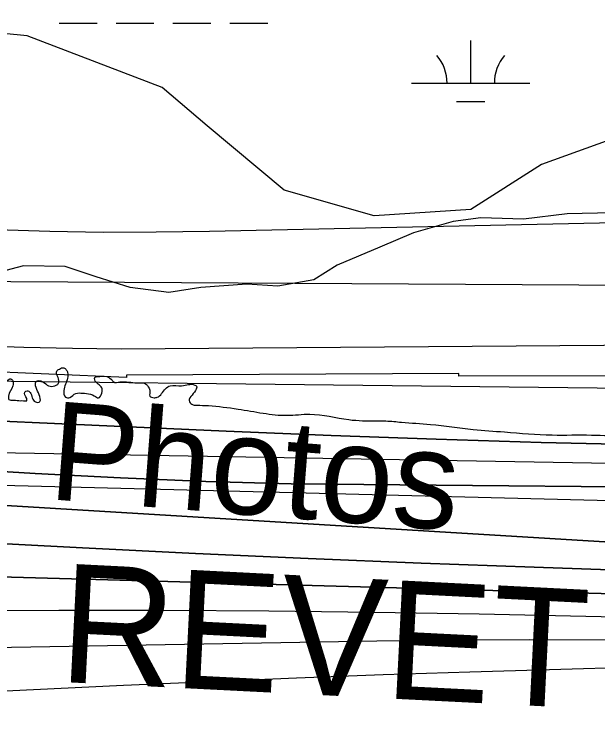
# Model space of a CAD drawing. Extents: x 3445503 to 3483459, y 540493 to 566012.
# Drawn here: x 3465896 to 3466388, y 552367 to 552974 of the extents above; entities that cross this region are included whole.
import ezdxf

# ---------------------------------------------------------------- set-up
doc = ezdxf.new("R2010")
doc.units = 0
for name, color, linetype in [('V-RIVR-EDGE', 7, 'Continuous'), ('V-RIVR-IDEN', 7, 'Continuous'), ('V-RRAP-RVMT', 7, 'Continuous'), ('V-RRAP-RVMT-IDEN', 7, 'Continuous'), ('V-SITE-VEGE', 7, 'Continuous'), ('V-TOPO-DPTH', 7, 'Continuous'), ('V-TOPO-MAJR', 7, 'Continuous'), ('V-TOPO-MINR', 7, 'Continuous'), ('V-TOPO-WATR', 7, 'Continuous'), ('V-WETL-SWMP', 7, 'Continuous')]:
    doc.layers.add(name, color=color, linetype=linetype)

msp = doc.modelspace()

# ---------------------------------------------------------------- linework, layer by layer
at = {"layer": 'V-RIVR-EDGE'}
for points in [[(3466309.38, 552621.96), (3466349.7, 552619.42), (3466382.73, 552619.34), (3466411.93, 552618.58), (3466431.74, 552619.22), (3466456.43, 552621.25), (3466478.34, 552625.36), (3466500.25, 552626.35), (3466524.24, 552628.03), (3466536.75, 552627.65), (3466565.61, 552631.75), (3466586.13, 552632.4), (3466600.73, 552633.75), (3466616.03, 552634.41), (3466639.32, 552633.66), (3466653.57, 552633.62), (3466663.66, 552636.38), (3466670.96, 552636.71), (3466676.52, 552638.08), (3466689.38, 552636.31), (3466713.37, 552637.3), (3466728.67, 552638.65), (3466733.54, 552639.33), (3466741.19, 552639.31), (3466744.67, 552640.35), (3466765.88, 552643.43), (3466811.08, 552646.79), (3466822.21, 552647.81), (3466836.47, 552652.29), (3466848.28, 552649.83), (3466872.26, 552647.68), (3466895.55, 552644.84), (3466925.79, 552644.07), (3466966.46, 552642.93), (3466982.79, 552640.8), (3467002.6, 552635.19), (3467043.6, 552627.1), (3467061.67, 552625.66), (3467070.71, 552626.68), (3467078.71, 552629.09), (3467090.2, 552637.06), (3467099.25, 552641.56), (3467116.3, 552647.43), (3467156.66, 552659.15), (3467180.3, 552663.26), (3467190.05, 552666.71), (3467215.1, 552674.64), (3467224.5, 552681.23), (3467241.91, 552694.05), (3467256.19, 552704.44), (3467275.69, 552716.56), (3467305.63, 552735.6), (3467327.56, 552748.41), (3467352.29, 552766.43), (3467374.58, 552781.67), (3467388.85, 552788.24), (3467399.64, 552795.86), (3467402.78, 552801.76), (3467413.91, 552804.17), (3467419.48, 552807.63), (3467425.41, 552815.26), (3467432.37, 552818.72), (3467446.3, 552824.94), (3467466.13, 552834.63), (3467483.88, 552840.5), (3467499.18, 552841.5), (3467510.65, 552844.25), (3467520.05, 552847.71), (3467524.58, 552850.48), (3467538.49, 552854.96), (3467570.83, 552859.75), (3467609.08, 552864.17), (3467645.6, 552868.95), (3467670.28, 552869.58), (3467689.75, 552871.27), (3467696.01, 552871.26), (3467706.09, 552869.84), (3467716.52, 552869.47), (3467730.42, 552869.09), (3467744.68, 552872.18), (3467757.2, 552874.93), (3467768.33, 552874.9), (3467789.87, 552871.37), (3467862.18, 552872.93), (3467905.63, 552870.04), (3467943.49, 552856.05), (3467982.02, 552836.13), (3468014.64, 552810.68), (3468040.66, 552789.06), (3468070.15, 552766.39), (3468095.14, 552752.42), (3468129.53, 552738.43), (3468159.75, 552729.32), (3468202.15, 552725.39), (3468241.43, 552724.6), (3468263.67, 552723.5), (3468284.52, 552718.58), (3468310.55, 552700.09), (3468339.35, 552679.86), (3468348.37, 552674.28), (3468371.31, 552670.05), (3468394.95, 552672.07), (3468423.11, 552672.35), (3468450.57, 552670.55), (3468476.29, 552670.83), (3468493.33, 552672.18), (3468516.29, 552677.34), (3468541.34, 552687.36), (3468560.14, 552697.74), (3468569.53, 552699.45), (3468577.18, 552699.09), (3468586.55, 552693.15), (3468603.19, 552676.08), (3468627.15, 552664.55), (3468668.51, 552659.93), (3468712.66, 552659.12), (3468729.7, 552662.56), (3468746.74, 552667.38), (3468759.96, 552668.39), (3468773.15, 552661.75), (3468796.05, 552642.92), (3468815.14, 552632.1), (3468834.58, 552620.23), (3468847.09, 552617.42), (3468885.66, 552611.42), (3468924.92, 552605.06), (3468947.86, 552603.27), (3468956.91, 552605.33), (3468965.96, 552610.87), (3468970.84, 552616.42), (3468974.66, 552616.41), (3468976.73, 552609.8), (3468983.64, 552592.05), (3468990.57, 552583.69), (3469002.72, 552573.23), (3469014.52, 552565.91), (3469022.16, 552563.11), (3469029.11, 552562.39), (3469038.49, 552560.63), (3469047.86, 552555.39), (3469053.77, 552553.29), (3469073.92, 552550.81), (3469091.3, 552548.33), (3469106.58, 552542.04), (3469126.73, 552536.43), (3469142.71, 552533.61), (3469153.14, 552532.19), (3469162.52, 552528.34), (3469171.88, 552518.24), (3469185.76, 552509.51), (3469208.69, 552504.59), (3469232.67, 552501.75), (3469258.05, 552503.42), (3469277.18, 552507.55), (3469302.57, 552512.7), (3469341.87, 552520.6), (3469368.3, 552524.01), (3469396.11, 552521.51), (3469447.87, 552506.08), (3469526.01, 552475.99), (3469583.68, 552459.86), (3469651.08, 552445.09), (3469684.78, 552437.71), (3469730.66, 552432.73), (3469767.15, 552428.82), (3469829.71, 552423.45), (3469847.79, 552424.1), (3469856.83, 552424.07), (3469867.6, 552422.31), (3469876.28, 552418.46), (3469887.74, 552412.87), (3469925.6, 552399.22), (3469955.13, 552391.85), (3469977.36, 552385.88), (3470001.33, 552379.57), (3470024.27, 552378.47), (3470048.27, 552381.54), (3470074.01, 552388.43), (3470084.09, 552390.84), (3470093.83, 552391.51), (3470109.12, 552387.64), (3470138.28, 552372.97), (3470163.62, 552356.57), (3470192.44, 552345.72), (3470225.46, 552340.43), (3470241.79, 552339.34), (3470271.69, 552339.27), (3470310.96, 552335.7), (3470330.08, 552335.65), (3470358.59, 552336.27), (3470382.57, 552334.82), (3470398.21, 552331.31), (3470414.53, 552324.66), (3470435.02, 552316.62), (3470465.58, 552306.11), (3470481.55, 552297.03), (3470485.38, 552296.33), (3470491.63, 552295.97), (3470495.8, 552293.52), (3470499.96, 552290.73), (3470505.87, 552287.94), (3470526.71, 552283.02), (3470533.31, 552282.65), (3470539.22, 552282.64), (3470542.35, 552281.94), (3470544.08, 552279.5), (3470547.21, 552276.71), (3470551.37, 552273.57), (3470557.62, 552271.82), (3470564.57, 552269.71), (3470576.39, 552270.03), (3470585.77, 552269.31), (3470591.33, 552266.52), (3470613.56, 552258.47), (3470637.52, 552247.98), (3470666.69, 552234.35), (3470680.92, 552228.06), (3470696.55, 552223.15), (3470705.24, 552221.05), (3470710.45, 552221.03), (3470716.37, 552224.84), (3470726.81, 552226.21), (3470744.89, 552227.9), (3470772.01, 552229.92), (3470784.18, 552230.58), (3470792.17, 552230.22), (3470802.94, 552227.06), (3470818.58, 552226.67), (3470830.06, 552229.78), (3470835.98, 552233.58), (3470842.59, 552233.92), (3470861.01, 552232.83), (3470874.21, 552228.28), (3470890.18, 552221.28), (3470909.3, 552220.54), (3470935.37, 552220.48), (3470949.63, 552223.92), (3470960.76, 552226.32), (3470973.28, 552226.29), (3470997.6, 552221.71), (3471022.27, 552216.44), (3471070.56, 552205.19), (3471088.98, 552203.41), (3471111.92, 552203.01), (3471121.66, 552202.63), (3471127.91, 552201.58), (3471132.77, 552198.09), (3471136.58, 552193.21), (3471141.45, 552193.2), (3471145.63, 552195.97), (3471151.19, 552196.65), (3471156.75, 552196.64), (3471178.3, 552192.07), (3471192.54, 552188.21), (3471223.46, 552180.48), (3471265.84, 552168.56), (3471314.83, 552156.27), (3471351.3, 552145.4), (3471386.04, 552136.97), (3471401.34, 552136.59), (3471419.41, 552135.15), (3471433.66, 552131.99), (3471456.24, 552126.37), (3471476.74, 552123.19), (3471490.64, 552119.33), (3471513.9, 552109.19), (3471547.95, 552099.03), (3471579.56, 552092), (3471609.44, 552084.97), (3471637.24, 552078.65), (3471668.5, 552067.44), (3471684.82, 552061.84), (3471699.76, 552059.72), (3471716.44, 552054.46), (3471743.18, 552045.36), (3471759.5, 552035.93), (3471773.39, 552031.03), (3471788.67, 552023.34), (3471808.46, 552013.91), (3471820.61, 552009.01), (3471825.82, 552006.22), (3471833.45, 551997.16), (3471837.26, 551992.63), (3471849.41, 551987.39), (3471863.31, 551984.92), (3471900.51, 551985.87), (3471925.88, 551983.72), (3471961.68, 551978.07), (3472004.07, 551970.32), (3472058.26, 551955.59), (3472104.46, 551941.22), (3472151.7, 551925.11), (3472165.59, 551919.86), (3472170.8, 551915.33), (3472181.91, 551909.74), (3472191.98, 551907.28), (3472199.96, 551902.39), (3472208.99, 551898.9), (3472220.11, 551895.04), (3472235.39, 551890.14), (3472240.61, 551890.13), (3472245.47, 551889.77), (3472259.37, 551886.6), (3472269.45, 551885.19), (3472280.21, 551880.3), (3472294.81, 551878.87), (3472314.28, 551878.13), (3472330.27, 551879.13), (3472344.18, 551880.83), (3472354.25, 551878.72), (3472360.16, 551878.36), (3472367.81, 551879.04), (3472378.25, 551881.1), (3472386.24, 551881.08), (3472400.49, 551879.3), (3472427.26, 551878.19), (3472454.38, 551882.3), (3472479.76, 551882.93), (3472504.44, 551881.48), (3472524.95, 551881.43), (3472536.42, 551880.71), (3472544.41, 551877.9), (3472549.27, 551875.46), (3472555.18, 551875.44), (3472570.12, 551874.71), (3472580.21, 551875.73), (3472593.42, 551876.04), (3472610.1, 551875.66), (3472633.74, 551876.29), (3472647.29, 551873.48), (3472654.24, 551870.33), (3472660.15, 551870.32), (3472666.41, 551871.69), (3472682.05, 551870.96), (3472693.88, 551874.06), (3472707.1, 551879.59), (3472717.88, 551879.91), (3472730.73, 551876.4), (3472741.86, 551876.03), (3472753.68, 551876.69), (3472772.81, 551883.25), (3472794.03, 551888.41), (3472814.55, 551891.14), (3472833.33, 551892.83), (3472843.41, 551894.55), (3472860.46, 551899.37), (3472888.28, 551905.56), (3472914.02, 551910.02), (3472934.19, 551912.4), (3472958.18, 551913.73), (3472986.34, 551913.66), (3473020.75, 551912.88), (3473048.56, 551912.46), (3473074.99, 551916.22), (3473094.82, 551921.74), (3473113.96, 551930.38), (3473134.14, 551940.41), (3473153.29, 551952.18), (3473173.49, 551967.43), (3473183.94, 551974.01), (3473198.2, 551977.8), (3473219.4, 551974.96), (3473232.25, 551969.02), (3473250.3, 551958.55), (3473256.55, 551955.06), (3473269.4, 551952.07)], [(3465578.39, 552669.32), (3465604.47, 552656.03), (3465611.08, 552656.01), (3465615.25, 552657.74), (3465622.9, 552655.99), (3465633.32, 552655.26), (3465644.79, 552652.11), (3465654.87, 552651.73), (3465658.69, 552652.07), (3465658.7, 552654.51), (3465659.05, 552656.24), (3465663.57, 552656.23), (3465675.74, 552657.25), (3465682.35, 552657.92), (3465682.69, 552657.23), (3465682.69, 552655.14), (3465680.59, 552650.63), (3465683.02, 552650.62), (3465687.19, 552650.61), (3465692.41, 552650.6), (3465708.41, 552654.73), (3465717.1, 552655.75), (3465731.01, 552655.37), (3465744.22, 552655.34), (3465760.55, 552654.6), (3465770.99, 552658.75), (3465771.35, 552661.18), (3465771.36, 552665.35), (3465772.75, 552665), (3465780.38, 552660.46), (3465782.12, 552660.46), (3465782.13, 552662.54), (3465780.06, 552670.89), (3465781.81, 552672.63), (3465783.54, 552672.27), (3465785.28, 552670.88), (3465789.77, 552659.74), (3465793.93, 552656.61), (3465799.49, 552656.24), (3465803.32, 552656.93), (3465804.37, 552658.32), (3465805.07, 552661.44), (3465803.7, 552671.18), (3465813.78, 552671.5), (3465815.5, 552663.85), (3465818.63, 552662.8), (3465822.8, 552663.49), (3465822.81, 552667.66), (3465825.25, 552669.04), (3465827.68, 552667.99), (3465826.97, 552663.13), (3465827.32, 552661.04), (3465830.09, 552659.3), (3465842.62, 552662.74), (3465850.61, 552662.72), (3465859.65, 552660.96), (3465866.25, 552661.64), (3465876.68, 552660.22), (3465883.63, 552660.21), (3465886.07, 552661.59), (3465889.9, 552665.41), (3465892.69, 552666.79), (3465894.42, 552665.05), (3465894.41, 552660.88), (3465890.91, 552652.19), (3465891.25, 552649.41), (3465895.07, 552648.71), (3465900.98, 552648.34), (3465903.42, 552648.34), (3465906.2, 552648.33), (3465906.2, 552650.07), (3465904.48, 552655.64), (3465906.57, 552656.67), (3465909, 552655.28), (3465913.49, 552647.27), (3465917.32, 552647.61), (3465917.67, 552650.04), (3465913.53, 552662.57), (3465913.88, 552664.3), (3465919.79, 552664.29), (3465924.65, 552660.8), (3465929.87, 552660.79), (3465932.3, 552662.17), (3465933.35, 552664.26), (3465931.64, 552673.3), (3465933.73, 552675.03), (3465937.55, 552676.07), (3465939.63, 552674.32), (3465940.67, 552672.23), (3465938.91, 552662.16), (3465937.51, 552656.95), (3465938.88, 552651.38), (3465942.71, 552651.02), (3465947.58, 552654.49), (3465950.36, 552654.83), (3465956.62, 552654.46), (3465963.22, 552652.36), (3465966.69, 552650.62), (3465969.48, 552654.78), (3465969.49, 552659.3), (3465963.6, 552665.92), (3465963.61, 552668.01), (3465966.39, 552668.69), (3465969.17, 552669.03), (3465977.85, 552666.23), (3465979.59, 552664.14), (3465984.8, 552664.13), (3465999.4, 552663.4), (3466006.35, 552662.68), (3466009.47, 552658.85), (3466010.16, 552657.11), (3466010.15, 552652.25), (3466013.62, 552650.85), (3466016.4, 552651.19), (3466023.37, 552658.47), (3466027.2, 552660.9), (3466036.94, 552660.87), (3466048.06, 552661.54), (3466049.45, 552660.49), (3466048.75, 552657.02), (3466043.51, 552647.3), (3466046.63, 552644.86), (3466049.76, 552644.5), (3466059.49, 552644.13), (3466084.51, 552641.29), (3466105.71, 552637.76), (3466125.87, 552635.97), (3466144.99, 552636.97), (3466178.01, 552632.36), (3466201.29, 552631.26), (3466209.29, 552631.24), (3466222.5, 552630.17), (3466246.83, 552628.37), (3466282.97, 552624.11), (3466309.38, 552621.96)]]:
    msp.add_spline(points, degree=3, dxfattribs=at)
at = {"layer": 'V-RRAP-RVMT'}
msp.add_lwpolyline([(3466830.66, 552664.32), (3466696.31, 552656.03), (3466695.31, 552668.9), (3466561.14, 552663.1), (3466560.84, 552666.02), (3466417.49, 552664.74), (3466417.25, 552669.33), (3466270.76, 552668.93), (3466270.77, 552671.26), (3465990.3, 552669.79), (3465990.31, 552667.96), (3465859.09, 552673.62)], dxfattribs=at)
at = {"layer": 'V-SITE-VEGE'}
msp.add_lwpolyline([(3466400.5, 552806.78), (3466362.17, 552805.88), (3466325.42, 552801.42), (3466289.45, 552802.5), (3466266.14, 552799.67), (3466232.57, 552790.08), (3466204.15, 552777.75), (3466168.23, 552762.62), (3466148.5, 552750.31), (3466118.08, 552745.08), (3466091.99, 552746.59), (3466053.27, 552743.71), (3466026.01, 552739.68), (3465993.59, 552743.93), (3465964.71, 552752.94), (3465938.59, 552761.55), (3465903.41, 552762.24), (3465882.88, 552756.65)], dxfattribs=at)
at = {"layer": 'V-TOPO-DPTH'}
for points in [[(3467583.74, 552887.56), (3466662.53, 552710.13), (3466658.86, 552708.71), (3466637.66, 552701.92), (3466626.61, 552698.94), (3466615.46, 552696.64), (3465985.89, 552691.8), (3465944.78, 552692.23), (3465903.68, 552693.21), (3465862.59, 552694.56), (3465791.9, 552697.36), (3465786.16, 552697.61), (3465780.42, 552697.87), (3465774.68, 552698.17), (3465768.94, 552698.48), (3465005.41, 552742.76), (3464959.58, 552745.13), (3464913.74, 552747.11), (3464867.87, 552748.51), (3464822, 552749.52), (3464803.68, 552749.81), (3464766.96, 552749.97), (3464730.25, 552749.59), (3463661.47, 552511.56)], [(3467611.69, 552853.42), (3466656.88, 552617.31), (3466652.87, 552615.2), (3466650.81, 552614.28), (3466646.56, 552612.7), (3466644.39, 552612.08), (3466639.95, 552611.26), (3466617.35, 552608.53), (3466611.75, 552607.97), (3466606.14, 552607.58), (3466600.51, 552607.42), (3466594.88, 552607.42), (3466428.87, 552610.96), (3466340.23, 552613.16), (3466251.61, 552615.77), (3466163.01, 552618.99), (3466074.42, 552622.62), (3465847.41, 552632.71)], [(3465847.41, 552632.71), (3466074.42, 552622.62), (3466163.01, 552618.99), (3466251.61, 552615.77), (3466340.23, 552613.16), (3466428.87, 552610.96), (3466594.88, 552607.42), (3466600.51, 552607.42), (3466606.14, 552607.58), (3466611.75, 552607.97), (3466617.35, 552608.53), (3466639.95, 552611.26), (3466644.39, 552612.08), (3466646.56, 552612.7), (3466650.81, 552614.28), (3466652.87, 552615.2), (3466656.88, 552617.31), (3467611.69, 552853.42)], [(3467574.71, 552698.94), (3466614.62, 552498.82), (3466604.47, 552498.86), (3466594.32, 552498.98), (3466584.17, 552499.2), (3466574.02, 552499.5), (3466334.38, 552507.76), (3466239.09, 552511.29), (3466143.82, 552515.15), (3466048.56, 552519.49), (3465953.32, 552524.17), (3465786.58, 552532.78)], [(3465786.58, 552532.78), (3465953.32, 552524.17), (3466048.56, 552519.49), (3466143.82, 552515.15), (3466239.09, 552511.29), (3466334.38, 552507.76), (3466574.02, 552499.5), (3466584.17, 552499.2), (3466594.32, 552498.98), (3466604.47, 552498.86), (3466614.62, 552498.82), (3467574.71, 552698.94)], [(3467567.77, 552676.61), (3466631.41, 552480.11), (3466611.84, 552480.18), (3466592.27, 552480.35), (3466572.71, 552480.7), (3466553.14, 552481.16), (3465893.28, 552499.43), (3465870.97, 552500), (3465848.66, 552500.49), (3465826.35, 552500.88), (3465804.03, 552501.19), (3465781.72, 552501.37), (3465759.4, 552501.43), (3465737.09, 552501.32), (3465714.77, 552501.1), (3465493.66, 552498.07), (3465363.88, 552496.02), (3465234.1, 552493.61), (3465104.33, 552490.65), (3464974.57, 552487.33), (3464717.3, 552480.2)], [(3464717.3, 552480.2), (3464974.57, 552487.33), (3465104.33, 552490.65), (3465234.1, 552493.61), (3465363.88, 552496.02), (3465493.66, 552498.07), (3465714.77, 552501.1), (3465737.09, 552501.32), (3465759.4, 552501.43), (3465781.72, 552501.37), (3465804.03, 552501.19), (3465826.35, 552500.88), (3465848.66, 552500.49), (3465870.97, 552500), (3465893.28, 552499.43), (3466553.14, 552481.16), (3466572.71, 552480.7), (3466592.27, 552480.35), (3466611.84, 552480.18), (3466631.41, 552480.11), (3467567.77, 552676.61)], [(3464835.26, 552670.91), (3464871.6, 552668.08), (3464907.95, 552665.2), (3464944.29, 552662.29), (3465755.28, 552596.8), (3465762.38, 552596.25), (3465769.48, 552595.73), (3465776.58, 552595.25), (3465783.69, 552594.8), (3465913.39, 552586.99), (3465985.37, 552583.21), (3466057.37, 552580.19), (3466129.41, 552578.3), (3466557.82, 552574.3), (3466580.14, 552574.61), (3466602.42, 552575.57), (3466624.64, 552577.49), (3466646.81, 552580.07), (3466728.91, 552591.41)], [(3464835.26, 552670.91), (3464871.6, 552668.08), (3464907.95, 552665.2), (3464944.29, 552662.29), (3465755.28, 552596.8), (3465762.38, 552596.25), (3465769.48, 552595.73), (3465776.58, 552595.25), (3465783.69, 552594.8), (3465913.39, 552586.99), (3465985.37, 552583.21), (3466057.37, 552580.19), (3466129.41, 552578.3), (3466557.82, 552574.3), (3466580.14, 552574.61), (3466602.42, 552575.57), (3466624.64, 552577.49), (3466646.81, 552580.07), (3466728.91, 552591.41)], [(3466818.12, 552568.61), (3466610.49, 552518.58), (3466607.46, 552517.99), (3466605.42, 552517.73), (3466602.34, 552517.58), (3466597.78, 552517.57), (3466596.37, 552517.59), (3466595.66, 552517.6), (3466594.95, 552517.63), (3466582.2, 552518.13), (3466575.12, 552518.43), (3466568.04, 552518.76), (3466560.96, 552519.14), (3465823.64, 552563.9)], [(3465823.64, 552563.9), (3466560.96, 552519.14), (3466568.04, 552518.76), (3466575.12, 552518.43), (3466582.2, 552518.13), (3466594.95, 552517.63), (3466595.66, 552517.6), (3466596.37, 552517.59), (3466597.78, 552517.57), (3466602.34, 552517.58), (3466605.42, 552517.73), (3466607.46, 552517.99), (3466610.49, 552518.58), (3466818.12, 552568.61)]]:
    msp.add_lwpolyline(points, dxfattribs=at)
at = {"layer": 'V-TOPO-MAJR'}
msp.add_lwpolyline([(3467531.5, 552647.74), (3466647.97, 552461.62), (3466619.11, 552461.7), (3466590.26, 552461.92), (3466561.4, 552462.31), (3466532.55, 552462.84), (3466287.92, 552468.06), (3466199.29, 552469.62), (3466110.65, 552470.74), (3466022.01, 552471.21), (3465933.37, 552471.24), (3465816.1, 552470.84)], dxfattribs=at)
at = {"layer": 'V-TOPO-MINR'}
for points in [[(3467569.78, 552904.63), (3466621.03, 552756.74), (3466592.63, 552750.03), (3466563.83, 552744.81), (3465844.73, 552748.84), (3465815.39, 552749.68), (3465786.05, 552750.65), (3465756.72, 552751.82), (3465727.4, 552753.14), (3465600.62, 552759.26), (3465507.9, 552763.63), (3465415.17, 552767.87), (3465322.44, 552771.9), (3465229.7, 552775.8), (3464751.46, 552795.37), (3464742.1, 552795.67), (3464732.74, 552795.86), (3464723.38, 552795.87), (3464714.02, 552795.77), (3463631.24, 552527.39)], [(3466730.66, 552896.09), (3466661.47, 552816.54), (3466659.98, 552815), (3466656.53, 552812.48), (3466654.57, 552811.67), (3466641.02, 552807.41), (3466634.24, 552805.58), (3466627.39, 552804.16), (3466620.45, 552803.31), (3466613.44, 552802.86), (3466060.51, 552790.99), (3466015.56, 552790.42), (3465970.62, 552790.38), (3465925.69, 552791.13), (3465880.76, 552792.4)], [(3467583.74, 552887.56), (3466662.53, 552710.13), (3466658.86, 552708.71), (3466637.66, 552701.92), (3466626.61, 552698.94), (3466615.46, 552696.64), (3465985.89, 552691.8), (3465944.78, 552692.23), (3465903.68, 552693.21), (3465862.59, 552694.56), (3465791.9, 552697.36), (3465786.16, 552697.61), (3465780.42, 552697.87), (3465774.68, 552698.17), (3465768.94, 552698.48), (3465005.41, 552742.76), (3464959.58, 552745.13), (3464913.74, 552747.11), (3464867.87, 552748.51), (3464822, 552749.52), (3464803.68, 552749.81), (3464766.96, 552749.97), (3464730.25, 552749.59), (3463661.47, 552511.56)], [(3467597.72, 552870.49), (3466638.37, 552665.1), (3466609.86, 552656.42), (3465819.18, 552665.47), (3465798.17, 552666.5), (3465777.17, 552667.59), (3465756.17, 552668.79), (3465735.18, 552670.05), (3465411, 552690.32), (3465297.35, 552697.07), (3465183.66, 552703.33), (3465069.94, 552708.87), (3464956.2, 552713.93), (3464774.43, 552721.44), (3464751.55, 552722.11), (3464728.67, 552722.43), (3464705.79, 552722.21), (3463925.36, 552529.03), (3463898.64, 552523.02), (3463871.8, 552517.51), (3463697.12, 552484.31)], [(3467559, 552801.02), (3466700.28, 552604.89), (3466695.09, 552603.42), (3466689.81, 552602.32), (3466684.47, 552601.47), (3466631.16, 552594.92), (3466617.8, 552593.57), (3466604.41, 552592.58), (3466590.99, 552592.16), (3466577.56, 552592.11), (3465831.34, 552605.05), (3465821.24, 552605.29), (3465811.14, 552605.61), (3465801.04, 552606.05), (3465790.95, 552606.57), (3465772.85, 552607.62), (3465769.73, 552607.83), (3465768.68, 552607.91), (3465711.29, 552612.65), (3465681.54, 552615.08), (3465651.8, 552617.48), (3465622.05, 552619.84), (3465592.3, 552622.18), (3464738.61, 552688.54)], [(3467574.71, 552698.94), (3466614.62, 552498.82), (3466604.47, 552498.86), (3466594.32, 552498.98), (3466584.17, 552499.2), (3466574.02, 552499.5), (3466334.38, 552507.76), (3466239.09, 552511.29), (3466143.82, 552515.15), (3466048.56, 552519.49), (3465953.32, 552524.17), (3465786.58, 552532.78)], [(3467567.77, 552676.61), (3466631.41, 552480.11), (3466611.84, 552480.18), (3466592.27, 552480.35), (3466572.71, 552480.7), (3466553.14, 552481.16), (3465893.28, 552499.43), (3465870.97, 552500), (3465848.66, 552500.49), (3465826.35, 552500.88), (3465804.03, 552501.19), (3465781.72, 552501.37), (3465759.4, 552501.43), (3465737.09, 552501.32), (3465714.77, 552501.1), (3465493.66, 552498.07), (3465363.88, 552496.02), (3465234.1, 552493.61), (3465104.33, 552490.65), (3464974.57, 552487.33), (3464717.3, 552480.2)], [(3466728.91, 552591.41), (3466646.81, 552580.07), (3466624.64, 552577.49), (3466602.42, 552575.57), (3466580.14, 552574.61), (3466557.82, 552574.3), (3466129.41, 552578.3), (3466057.37, 552580.19), (3465985.37, 552583.21), (3465913.39, 552586.99), (3465783.69, 552594.8), (3465776.58, 552595.25), (3465769.48, 552595.73), (3465762.38, 552596.25), (3465755.28, 552596.8), (3464944.29, 552662.29), (3464907.95, 552665.2), (3464871.6, 552668.08), (3464835.26, 552670.91)], [(3466773.34, 552580.79), (3466666.44, 552562.71), (3466633.18, 552557.88), (3465840.22, 552577.92), (3465804.13, 552580.04), (3465768.03, 552582.08), (3465731.92, 552583.99), (3465695.81, 552585.81), (3465311.98, 552604.49), (3465216.44, 552607.04), (3465120.96, 552606.79), (3465025.59, 552602.37), (3464930.28, 552595.15), (3464743.73, 552576.89)], [(3466818.12, 552568.61), (3466610.49, 552518.58), (3466607.46, 552517.99), (3466605.42, 552517.73), (3466602.34, 552517.58), (3466597.78, 552517.57), (3466596.37, 552517.59), (3466595.66, 552517.6), (3466594.95, 552517.63), (3466582.2, 552518.13), (3466575.12, 552518.43), (3466568.04, 552518.76), (3466560.96, 552519.14), (3465823.64, 552563.9)], [(3467436.25, 552564.18), (3466664.29, 552443.34), (3466626.28, 552443.46), (3466588.27, 552443.7), (3466550.26, 552444.12), (3466512.25, 552444.66), (3466459.35, 552445.53), (3466394.89, 552446.26), (3466330.44, 552446.57), (3466265.98, 552446.21), (3466201.53, 552445.42), (3465779.39, 552438.11)], [(3467549.54, 552547.59), (3466617.93, 552425.51), (3466602.12, 552425.57), (3466586.32, 552425.67), (3466570.51, 552425.82), (3466554.71, 552426.01), (3466538.9, 552426.13), (3466523.1, 552426.11), (3466507.3, 552425.88), (3466491.5, 552425.52), (3466280.16, 552419.25), (3466207.04, 552416.88), (3466133.94, 552414.24), (3466060.85, 552411.19), (3465987.77, 552407.87), (3465888.71, 552403.1)]]:
    msp.add_lwpolyline(points, dxfattribs=at)
at = {"layer": 'V-TOPO-WATR'}
msp.add_lwpolyline([(3467611.69, 552853.42), (3466656.88, 552617.31), (3466652.87, 552615.2), (3466650.81, 552614.28), (3466646.56, 552612.7), (3466644.39, 552612.08), (3466639.95, 552611.26), (3466617.35, 552608.53), (3466611.75, 552607.97), (3466606.14, 552607.58), (3466600.51, 552607.42), (3466594.88, 552607.42), (3466428.87, 552610.96), (3466340.23, 552613.16), (3466251.61, 552615.77), (3466163.01, 552618.99), (3466074.42, 552622.62), (3465847.41, 552632.71)], dxfattribs=at)
at = {"layer": 'V-WETL-SWMP'}
for p, q in [((3465933.55, 552966.89), (3465965.55, 552966.89)), ((3465981.55, 552966.89), (3466013.55, 552966.89)), ((3466029.55, 552966.89), (3466061.55, 552966.89)), ((3466077.55, 552966.89), (3466109.55, 552966.89)), ((3466280.86, 552916.15), (3466280.86, 552952.15)), ((3466230.86, 552916.15), (3466330.86, 552916.15)), ((3466268.86, 552900.72), (3466292.86, 552900.72))]:
    msp.add_line(p, q, dxfattribs=at)
msp.add_lwpolyline([(3466742.02, 552896.45), (3466622.67, 552901.88), (3466546.72, 552907.3), (3466476.19, 552896.45), (3466340.57, 552847.63), (3466280.89, 552809.65), (3466199.52, 552804.23), (3466123.56, 552825.93), (3466058.46, 552880.18), (3466020.49, 552912.73), (3465906.56, 552956.13), (3465798.06, 552966.98), (3465689.56, 552994.1), (3465646.16, 553004.95), (3465521.39, 553037.5), (3465416.91, 553014.17), (3465354.52, 552994.27), (3465318.95, 552992.97), (3465276.26, 552996.41), (3465240.65, 553007.77), (3465203.84, 553027.42), (3465146.43, 553060.85), (3465105.28, 553074.17)], dxfattribs=at)
for centre, start, end in [((3466225.62, 552916.62), 359.22821, 40.77186), ((3466336.11, 552916.62), 139.22815, 180.77181)]:
    msp.add_arc(centre, 35.25, start, end, dxfattribs=at)

# ---------------------------------------------------------------- texts
at = {"layer": 'V-RIVR-IDEN'}
msp.add_text(' Photos', height=83, rotation=355.58852, dxfattribs=at).set_placement((3465892.88, 552567.63))
at = {"layer": 'V-RRAP-RVMT-IDEN'}
msp.add_text('REVET', height=100, rotation=357.11261, dxfattribs=at).set_placement((3465932.48, 552411.1))

doc.saveas('drawing.dxf')
